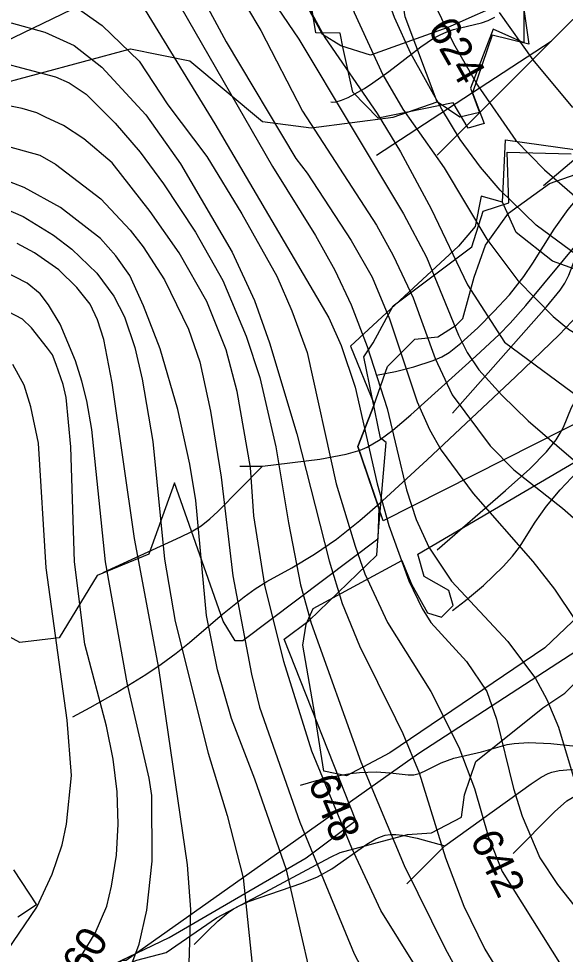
# Model space of a CAD drawing. Extents: x -709584 to -702006, y -1161789 to -1157496.
# Drawn here: x -706462.3 to -706282.3, y -1159997.7 to -1159689.6 of the extents above; entities that cross this region are included whole.
import ezdxf

# ---------------------------------------------------------------- set-up
doc = ezdxf.new("R2010")
doc.units = 0
for name, color, linetype in [('102_obvod PÚ', 7, 'Continuous'), ('120_vrstevnice hlavní', 7, 'Continuous'), ('121_vrstevnice hlavní_popis', 7, 'Continuous'), ('122_vrstevnice základní', 7, 'Continuous'), ('408_BPEJ_linie', 7, 'Continuous'), ('411_akumulovaný odtok', 7, 'Continuous'), ('419_LPIS PB', 7, 'Continuous')]:
    doc.layers.add(name, color=color, linetype=linetype)

msp = doc.modelspace()

# ---------------------------------------------------------------- linework, layer by layer
at = {"layer": '102_obvod PÚ'}
for points in [[(-706297.51, -1159675.49), (-706294.34, -1159697.94), (-706306.43, -1159694.98), (-706312.82, -1159714.03), (-706309.07, -1159724.13), (-706314.28, -1159725.66), (-706319.21, -1159717.31), (-706343.93, -1159722.31), (-706352.25, -1159713.81), (-706355.41, -1159699.36), (-706356.46, -1159694.41), (-706364.46, -1159694.23), (-706367.74, -1159673.93)], [(-706469.22, -1160020.54), (-706434.04, -1160002.41), (-706412.72, -1159992.26), (-706367.66, -1159966), (-706351.32, -1159953.69), (-706374.93, -1159893.92), (-706366.62, -1159887.82), (-706344.41, -1159866.28), (-706343.86, -1159858.27), (-706341.33, -1159829.22), (-706343.14, -1159827.74), (-706348.64, -1159800.96), (-706345.53, -1159796.36), (-706339, -1159784.19), (-706313.06, -1159764.75), (-706309.35, -1159753.01), (-706300.86, -1159750.19), (-706301.48, -1159733.54), (-706280.31, -1159734.13)], [(-706464.05, -1159969.91), (-706456.41, -1159981.47), (-706462.62, -1159985.46)]]:
    msp.add_lwpolyline(points, dxfattribs=at)
at = {"layer": '120_vrstevnice hlavní'}
for points in [[(-706400.14, -1159620.68), (-706391.3, -1159635.45), (-706371.6, -1159676.97), (-706361.48, -1159695.78), (-706344.24, -1159720.85), (-706336.54, -1159733.39), (-706326.43, -1159752.2), (-706314.46, -1159777.28), (-706302.34, -1159796.09), (-706274.94, -1159816.35)], [(-706422.75, -1159683.24), (-706397.67, -1159724.27), (-706360.2, -1159788.11), (-706356.06, -1159797.23), (-706351.5, -1159810.91), (-706344.24, -1159842.83), (-706340.39, -1159856.51), (-706333.83, -1159874.75), (-706329.42, -1159883.87), (-706326.57, -1159888.43), (-706314.88, -1159901.25), (-706308.19, -1159911.23), (-706304.91, -1159920.35), (-706299.35, -1159943.15), (-706296.5, -1159952.27), (-706290.66, -1159965.94), (-706284.82, -1159974.78), (-706271.99, -1159991.02)], [(-706465.64, -1159731.68), (-706455.38, -1159734.53), (-706450.25, -1159737.53), (-706435.29, -1159748.93), (-706425.6, -1159759.19), (-706421.33, -1159764.74), (-706414.34, -1159775.57), (-706406.37, -1159791.82), (-706402.66, -1159802.65), (-706399.1, -1159818.89), (-706395.68, -1159840.55), (-706391.83, -1159873.04), (-706385.7, -1159905.53), (-706383, -1159916.36), (-706369.74, -1159954.26), (-706351.79, -1159997.58), (-706346.09, -1160008.41)], [(-706462.94, -1160024.37), (-706458.38, -1160019.95), (-706445.69, -1160004.84), (-706437.14, -1159990.74), (-706433.29, -1159981.84), (-706431.73, -1159975.35), (-706430.16, -1159965.09), (-706429.59, -1159954.83), (-706429.88, -1159944.28), (-706431.16, -1159933.46), (-706433.44, -1159922.63), (-706440.56, -1159895.55), (-706443.98, -1159868.48), (-706445.12, -1159830.57), (-706446.69, -1159814.33), (-706447.73, -1159810.04), (-706449.97, -1159803.5), (-706451.22, -1159800.26), (-706452.82, -1159798.09), (-706458.09, -1159791.39), (-706461.05, -1159788.6), (-706468.16, -1159784.84)]]:
    msp.add_lwpolyline(points, dxfattribs=at)
at = {"layer": '122_vrstevnice základní'}
for points in [[(-706375.74, -1159623.67), (-706368.32, -1159639.63), (-706363.05, -1159653.31), (-706357.49, -1159671.55), (-706351.79, -1159687.51), (-706342.38, -1159708.03), (-706335.83, -1159719.43), (-706322.15, -1159738.67), (-706308.19, -1159762.18), (-706297.93, -1159775.86), (-706286.24, -1159787.68), (-706281.26, -1159791.82), (-706264.44, -1159802.08), (-706254.61, -1159806.64)], [(-706216.71, -1159792.25), (-706221.41, -1159791.96), (-706232.24, -1159789.54), (-706240.79, -1159786.97), (-706261.02, -1159778.42), (-706275.98, -1159769.3), (-706291.94, -1159757.62), (-706303.77, -1159746.07), (-706310.18, -1159738.52), (-706316.88, -1159729.4), (-706323.01, -1159719.43), (-706333.12, -1159701.05), (-706338.54, -1159689.22), (-706343.67, -1159674.97), (-706349.22, -1159655.73), (-706351.65, -1159640.77), (-706355.55, -1159626.14)], [(-706409.93, -1159667.56), (-706393.97, -1159697.2), (-706371.03, -1159735.67), (-706367.32, -1159740.52), (-706352.79, -1159762.61), (-706345.95, -1159774.72), (-706340.25, -1159788.4), (-706331.13, -1159815.76), (-706327, -1159824.88), (-706323.15, -1159831.72), (-706312.6, -1159845.96), (-706292.94, -1159868.33), (-706285.82, -1159877.46), (-706279.12, -1159887.43)], [(-706384.14, -1159675.54), (-706370.03, -1159696.34), (-706335.55, -1159753.91), (-706327.99, -1159768.16), (-706317.45, -1159793.81), (-706314.6, -1159799.51), (-706310.75, -1159805.21), (-706303.2, -1159813.62), (-706294.51, -1159822.03), (-706250.48, -1159859.93)], [(-706391.97, -1159677.54), (-706382.57, -1159693.5), (-706368.89, -1159720), (-706344.52, -1159757.62), (-706338.96, -1159767.59), (-706332.41, -1159781.56), (-706325.14, -1159801.51), (-706319.58, -1159813.48), (-706307.05, -1159830.29), (-706299.21, -1159838.13), (-706283.25, -1159850.81), (-706272.42, -1159860.21)], [(-706448.59, -1159682.08), (-706434.86, -1159691.78), (-706422.61, -1159703.61), (-706413.2, -1159718), (-706400.38, -1159734.96), (-706388.84, -1159753.91), (-706377.3, -1159774.43), (-706372.31, -1159785.83), (-706367.32, -1159799.51), (-706357.77, -1159842.83), (-706351.5, -1159863.35), (-706348.37, -1159872.47), (-706340.82, -1159888.43), (-706326.57, -1159911.23), (-706317.31, -1159929.47), (-706312.18, -1159943.15), (-706307.62, -1159959.11), (-706303.06, -1159970.5), (-706280.12, -1160006.98)], [(-706408.93, -1159685.8), (-706378.72, -1159738.24), (-706364.61, -1159761.04), (-706358.2, -1159772.44), (-706352.79, -1159783.84), (-706347.51, -1159797.52), (-706340.96, -1159818.03), (-706334.58, -1159844.78), (-706331.41, -1159854.51), (-706327.28, -1159863.63), (-706319.73, -1159874.89), (-706301.2, -1159894.7), (-706292.08, -1159906.95), (-706288.38, -1159913.79), (-706284.53, -1159922.91), (-706277.69, -1159945.71)], [(-706325.71, -1159684.09), (-706319.16, -1159697.77), (-706311.18, -1159711.45), (-706298.64, -1159729.69), (-706289.09, -1159739.38), (-706270, -1159755.91)], [(-706304.05, -1159687.51), (-706292.94, -1159703.19), (-706279.97, -1159718.86)], [(-706464.85, -1159690.97), (-706453.76, -1159694.05), (-706444.02, -1159698.47), (-706434.97, -1159705.59), (-706420.47, -1159721.28), (-706409.07, -1159737.38), (-706391.97, -1159766.45), (-706384.71, -1159782.41), (-706379.72, -1159796.38), (-706370.74, -1159826.3), (-706360.05, -1159868.19), (-706355.78, -1159882.16), (-706350.08, -1159896.12), (-706338.25, -1159920.06), (-706335.83, -1159925.05), (-706330.42, -1159938.02), (-706321.72, -1159965.94), (-706315.74, -1159981.9), (-706308.76, -1159996.01), (-706293.55, -1160021), (-706288.95, -1160027.5), (-706278.98, -1160038.76)], [(-706468.49, -1159703.9), (-706450.25, -1159708.74), (-706445.69, -1159710.74), (-706440.14, -1159714.44), (-706430.59, -1159723.99), (-706422.32, -1159733.54), (-706414.63, -1159743.94), (-706404.08, -1159759.9), (-706395.11, -1159775.86), (-706387.41, -1159794.1), (-706382.85, -1159807.78), (-706377.58, -1159830.57), (-706373.45, -1159855.65), (-706369.48, -1159876), (-706366.04, -1159888.71), (-706349.65, -1159934.31), (-706335.4, -1159968.51), (-706321.87, -1159995.87), (-706296.93, -1160041.47), (-706291.09, -1160050.59), (-706279.83, -1160065.12)], [(-706325.57, -1160011.26), (-706343.1, -1159983.33), (-706352.64, -1159962.81), (-706365.75, -1159930.89), (-706375.02, -1159901.25), (-706381.29, -1159876.17), (-706384.85, -1159853.37), (-706385.99, -1159837.42), (-706390.41, -1159812.34), (-706393.97, -1159798.66), (-706400.38, -1159782.7), (-706409.5, -1159766.74), (-706419.05, -1159753.06), (-706431.59, -1159737.1), (-706440.85, -1159729.12), (-706447.61, -1159724.78), (-706453.53, -1159721.99), (-706456.4, -1159720.64), (-706461.18, -1159719.14), (-706468.49, -1159717.72)], [(-706361.67, -1160023.94), (-706374.16, -1159969.93), (-706384.56, -1159940.01), (-706392.26, -1159920.06), (-706396.82, -1159904.1), (-706400.52, -1159886.15), (-706403.94, -1159848.24), (-706405.94, -1159836.28), (-706409.93, -1159818.32), (-706415.77, -1159798.37), (-706421.18, -1159784.12), (-706425.74, -1159774.15), (-706430.3, -1159767.73), (-706435.43, -1159762.03), (-706448.54, -1159751.78), (-706460.51, -1159745.22), (-706467.35, -1159742.51)], [(-706467.39, -1159751.86), (-706460.8, -1159754.77), (-706450.82, -1159760.9), (-706444.84, -1159765.46), (-706436.57, -1159773.43), (-706431.02, -1159780.99), (-706427.45, -1159787.83), (-706424.07, -1159797.88), (-706421.61, -1159808.35), (-706418.19, -1159828.86), (-706414.34, -1159867.62), (-706410.78, -1159888.14), (-706399.95, -1159931.46), (-706393.68, -1159951.98), (-706388.41, -1159972.5), (-706384.65, -1160008.46)], [(-706406.17, -1160000.74), (-706405.59, -1159982.95), (-706406.76, -1159968.31), (-706416.2, -1159903.53), (-706424.18, -1159860.78), (-706431.59, -1159809.49), (-706434.29, -1159795.24), (-706436.35, -1159788.73), (-706438.81, -1159783.59), (-706443.13, -1159778.14), (-706449.11, -1159772.29), (-706457.09, -1159766.74), (-706462.79, -1159763.6)], [(-706426.6, -1159908.38), (-706433.72, -1159868.48), (-706438.28, -1159824.88), (-706439.84, -1159815.43), (-706441.56, -1159808.92), (-706443.59, -1159802.27), (-706448.64, -1159790.23), (-706452.53, -1159783.84), (-706455.23, -1159780.2), (-706459.52, -1159776.71), (-706467.64, -1159772.58)], [(-706453.25, -1159870.47), (-706455.81, -1159829.44), (-706458.37, -1159817.48), (-706460.51, -1159810.34), (-706464.22, -1159803.5)], [(-706466.07, -1159996.58), (-706456.38, -1159982.19), (-706451.27, -1159971.31), (-706447.97, -1159961.67), (-706446.55, -1159954.83), (-706444.98, -1159938.87), (-706446.41, -1159920.63), (-706453.25, -1159870.47)], [(-706467.85, -1160065.32), (-706461.42, -1160052.9), (-706454.49, -1160043.48), (-706445.72, -1160033.66), (-706438.58, -1160025.84), (-706433.57, -1160018.37), (-706427.07, -1160006.14), (-706422.6, -1159994.4), (-706420.11, -1159983.18), (-706418.33, -1159967.08), (-706418.48, -1159945.43), (-706419.33, -1159939.73), (-706426.6, -1159908.38)]]:
    msp.add_lwpolyline(points, dxfattribs=at)
at = {"layer": '408_BPEJ_linie'}
for points in [[(-706324.5, -1159717), (-706335, -1159689), (-706349.5, -1159593), (-706369, -1159549.5), (-706397.5, -1159509), (-706407.5, -1159475.5), (-706418, -1159463), (-706431.5, -1159465), (-706495, -1159504), (-706535.5, -1159523), (-706566, -1159535), (-706587.5, -1159537), (-706598, -1159534.5), (-706614, -1159515), (-706620, -1159492.5), (-706620.5, -1159442.5), (-706600.5, -1159356)], [(-706471.5, -1159590), (-706460.5, -1159597.5), (-706407.5, -1159602), (-706412, -1159611), (-706402, -1159655), (-706416, -1159656.5), (-706414, -1159676), (-706435.5, -1159682), (-706480, -1159703.5)], [(-706296, -1159673.5), (-706296, -1159697.5), (-706306, -1159693), (-706313.5, -1159712.5), (-706310.5, -1159720.5), (-706317, -1159722), (-706324.5, -1159717)], [(-706303, -1159750), (-706302, -1159729.5), (-706273, -1159733.5), (-706249, -1159728), (-706240, -1159721), (-706228.5, -1159685)], [(-706472, -1159712), (-706425.5, -1159699.5), (-706406, -1159703.5), (-706382, -1159723.5), (-706366, -1159725.5), (-706339, -1159722), (-706324.5, -1159717)], [(-706303, -1159750), (-706310, -1159748), (-706312, -1159758), (-706317.5, -1159764.5), (-706353, -1159797.5), (-706345.2, -1159816.6), (-706345.32, -1159816.94), (-706350.57, -1159830.5), (-706343.74, -1159850.74), (-706344, -1159861), (-706388.5, -1159894.5), (-706391, -1159894.5), (-706395, -1159888), (-706411, -1159842.5), (-706419.5, -1159866), (-706436.5, -1159873), (-706449, -1159893.5), (-706462, -1159895), (-706467.5, -1159892)], [(-706168, -1159845), (-706169, -1159821), (-706172.5, -1159814.5), (-706184.94, -1159793.77), (-706186, -1159792), (-706204, -1159782), (-706225.5, -1159777.5), (-706278, -1159772.5), (-706286.5, -1159769.5), (-706298.5, -1159760), (-706303, -1159750)], [(-706508.5, -1160036), (-706493, -1160032.5), (-706465.5, -1160022), (-706428.77, -1160000), (-706428.28, -1159999.71), (-706427, -1159999.65), (-706426.92, -1159999.65), (-706330.5, -1159931.5), (-706267.5, -1159890.5), (-706247, -1159881.5), (-706213, -1159877), (-706200.5, -1159879.5), (-706176.5, -1159878), (-706171, -1159870.5)]]:
    msp.add_lwpolyline(points, dxfattribs=at)
at = {"layer": '411_akumulovaný odtok'}
for p, q in [((-706344.49, -1159734.5), (-706286.99, -1159697)), ((-706324.49, -1159734.5), (-706286.99, -1159697)), ((-706289.49, -1159744.5), (-706256.99, -1159717)), ((-706389.49, -1159837), (-706381.99, -1159837)), ((-706334.49, -1159974.5), (-706321.99, -1159962))]:
    msp.add_line(p, q, dxfattribs=at)
for points in [[(-706286.99, -1159697), (-706257.76, -1159667.86), (-706253.9, -1159663.57), (-706252.75, -1159661.44), (-706252.14, -1159658.79), (-706251.92, -1159656.01), (-706251.99, -1159652)], [(-706359.49, -1159717), (-706359, -1159717.11), (-706357.8, -1159716.93), (-706356.03, -1159716.43), (-706353.77, -1159715.5), (-706348.47, -1159712.57), (-706345.67, -1159710.76), (-706340.36, -1159706.93), (-706329.93, -1159698.82), (-706325.73, -1159696.05), (-706323.55, -1159694.87), (-706321.3, -1159693.88), (-706319.07, -1159693.15), (-706309.89, -1159690.91), (-706307.67, -1159690.14), (-706305.49, -1159689.13)], [(-706344.49, -1159807), (-706338.18, -1159805.76), (-706332.13, -1159804.29), (-706325.82, -1159802.22), (-706322.98, -1159800.95), (-706320.57, -1159799.55), (-706316.66, -1159796.51), (-706311.14, -1159791.43), (-706305.81, -1159786.07), (-706300.69, -1159780.52), (-706295.93, -1159774.52), (-706292.98, -1159770.14), (-706285.92, -1159758.95), (-706281.4, -1159752.45), (-706276.52, -1159746.72), (-706265.88, -1159735.41), (-706262.07, -1159730.43), (-706260.38, -1159727.8), (-706258.97, -1159725.19), (-706257.92, -1159722.72), (-706257.28, -1159720.52), (-706256.95, -1159718.72), (-706256.99, -1159717)], [(-706444.49, -1159919.5), (-706438.75, -1159916.48), (-706430.39, -1159911.72), (-706420.43, -1159905.56), (-706415.4, -1159902.14), (-706410.51, -1159898.55), (-706406.06, -1159895.03), (-706395.18, -1159885.72), (-706388.06, -1159879.99), (-706384.4, -1159877.36), (-706380.63, -1159874.95), (-706372.31, -1159870.43), (-706364.85, -1159866), (-706357.62, -1159861), (-706349.93, -1159854.88), (-706342.46, -1159848.38), (-706327.81, -1159834.9), (-706298.75, -1159807.55), (-706284.32, -1159793.66), (-706275.96, -1159784.96), (-706271.63, -1159780.17), (-706263.33, -1159770.62), (-706251.99, -1159757)], [(-706324.49, -1159864.5), (-706302.02, -1159844.97), (-706294.01, -1159837.8), (-706288.44, -1159832.22), (-706285.25, -1159828.25), (-706283.93, -1159826.13), (-706282.93, -1159824.07), (-706280.24, -1159817.64), (-706277.82, -1159813.34), (-706273.4, -1159807.14), (-706262.25, -1159792.91), (-706259.44, -1159788.66), (-706258.25, -1159786.44), (-706256.46, -1159781.75), (-706255, -1159775.76), (-706253.79, -1159769.18), (-706251.99, -1159757)], [(-706381.99, -1159837), (-706363.09, -1159834.64), (-706354.49, -1159833.07), (-706349.81, -1159831.66), (-706347.58, -1159830.71), (-706343.25, -1159828.14), (-706339.15, -1159825.06), (-706333.2, -1159820.01), (-706311.72, -1159800.77), (-706304.09, -1159793.62), (-706300.46, -1159789.88), (-706295.28, -1159784.05), (-706276.99, -1159762)], [(-706319.49, -1159819.5), (-706288.5, -1159784.47), (-706284, -1159779.05), (-706282.45, -1159776.74), (-706281.12, -1159774.08), (-706279.18, -1159768.89), (-706276.99, -1159762)], [(-706319.49, -1159884.5), (-706315.2, -1159881.26), (-706309.27, -1159876.3), (-706302.71, -1159870.03), (-706299.71, -1159866.64), (-706297.39, -1159863.61), (-706292.22, -1159855.44), (-706288.46, -1159850.11), (-706283.95, -1159844.81), (-706267.2, -1159826.93)], [(-706434.49, -1159872), (-706408.91, -1159860.28), (-706405.49, -1159858.59), (-706402.23, -1159856.66), (-706399.39, -1159854.37), (-706396.72, -1159851.86), (-706381.99, -1159837)], [(-706369.49, -1159942), (-706364.29, -1159940.51), (-706359.04, -1159939.26), (-706353.19, -1159938.2), (-706350.03, -1159937.84), (-706344.56, -1159937.66), (-706339.97, -1159937.95), (-706334, -1159938.66), (-706332.19, -1159938.6), (-706330.4, -1159938.17), (-706328.62, -1159937.46), (-706323.14, -1159934.66), (-706319.04, -1159933.1), (-706309.93, -1159931.09), (-706301.45, -1159928.67), (-706299.16, -1159928.29), (-706294.41, -1159928.03), (-706287.04, -1159928.35), (-706251.99, -1159932)], [(-706321.99, -1159962), (-706293.58, -1159941.59), (-706290.25, -1159939.42), (-706287.94, -1159938.21), (-706286.75, -1159937.75), (-706284.3, -1159937.18), (-706280.45, -1159936.87), (-706261.99, -1159937)], [(-706299.49, -1159964.5), (-706285.9, -1159950.85), (-706281.82, -1159947.24), (-706277.02, -1159944.46), (-706261.99, -1159937)], [(-706404.49, -1159994.5), (-706400.07, -1159989.96), (-706396.78, -1159986.84), (-706393.29, -1159983.94), (-706391.61, -1159982.78), (-706389.95, -1159981.86), (-706386.6, -1159980.39), (-706369.07, -1159974.29), (-706363.94, -1159972.19), (-706359.24, -1159969.57), (-706347.64, -1159961.43), (-706344.7, -1159959.71), (-706343.2, -1159959.03), (-706341.66, -1159958.54), (-706339.98, -1159958.28), (-706338.07, -1159958.29), (-706335.88, -1159958.53), (-706331.13, -1159959.48), (-706321.99, -1159962)]]:
    msp.add_lwpolyline(points, dxfattribs=at)
at = {"layer": '419_LPIS PB'}
for points in [[(-706300.66, -1159683.5), (-706320.93, -1159692.54), (-706346.45, -1159701.58), (-706356.21, -1159698.57), (-706362.22, -1159694.8), (-706371.98, -1159676.73)], [(-706222.8, -1159794.6), (-706342.3, -1159855), (-706350.57, -1159830.5), (-706345.32, -1159816.94), (-706340.81, -1159804.13), (-706331.8, -1159795.09), (-706324.3, -1159794.34), (-706318.29, -1159790.58), (-706316.04, -1159788.32), (-706312.29, -1159774.76), (-706308.53, -1159764.21), (-706301.02, -1159753.67), (-706287.51, -1159743.88), (-706270.24, -1159737.85)], [(-706275.5, -1159883.97), (-706289.01, -1159896.77), (-706340.06, -1159931.42), (-706354.33, -1159938.95), (-706361.84, -1159937.45), (-706364.84, -1159918.62), (-706368.76, -1159895.93), (-706367.62, -1159889.03), (-706365.32, -1159883.86), (-706336.15, -1159868.02), (-706332.97, -1159875.78), (-706327.68, -1159885.3), (-706323.09, -1159886.71), (-706319.21, -1159882.83), (-706320.62, -1159877.9), (-706328.74, -1159873.31), (-706330.85, -1159865.9), (-706246.9, -1159816.7)], [(-706470.74, -1160029.03), (-706454.22, -1160019.99), (-706442.21, -1160008.7), (-706434.7, -1160004.18), (-706423.44, -1159999.66), (-706413.8, -1159997.2), (-706397.2, -1159985.7), (-706381.1, -1159977.3), (-706359.63, -1159965.76), (-706356.4, -1159964.23), (-706334.23, -1159958.3), (-706326.4, -1159957.77), (-706316.48, -1159952.55), (-706315.44, -1159945.24), (-706311.78, -1159934.27), (-706289.7, -1159916.6), (-706282.4, -1159911.7), (-706278.2, -1159907.5)]]:
    msp.add_lwpolyline(points, dxfattribs=at)

# ---------------------------------------------------------------- texts
at = {"layer": '121_vrstevnice hlavní_popis'}
for s, rotation, p in [('624', 299.6614, (-706327.83, -1159692.75)), ('648', 292.5868, (-706367.21, -1159940.95)), ('642', 295.9657, (-706313.83, -1159959.81)), ('660', 58.7985, (-706443.96, -1160011.99))]:
    msp.add_text(s, height=10, rotation=rotation, dxfattribs=at).set_placement(p)

doc.saveas('drawing.dxf')
